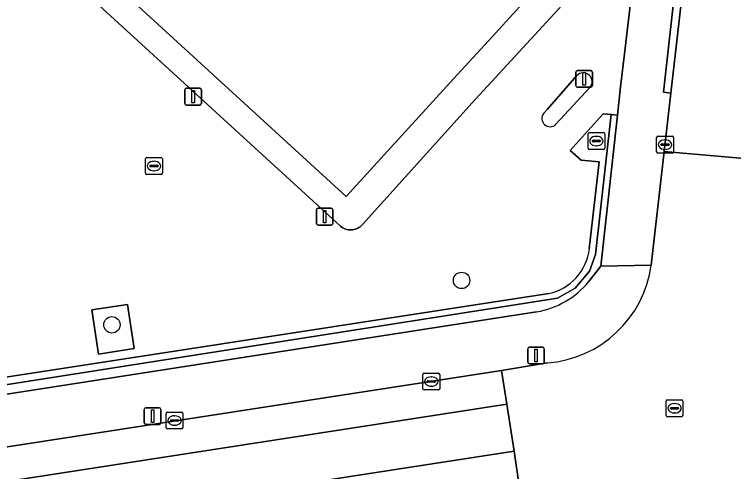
# Model space of a CAD drawing. Extents: x 162026 to 163502, y 387295 to 388169.
# Drawn here: x 162624.99 to 162667.92, y 387563.91 to 387591.19 of the extents above; entities that cross this region are included whole.
import ezdxf

# ---------------------------------------------------------------- set-up
doc = ezdxf.new("R2010")
doc.units = 0
for name, color, linetype in [('IMGEO_Boom', 7, 'Continuous'), ('IMGEO_Groenvoorziening', 7, 'Continuous'), ('IMGEO_Haag', 7, 'Continuous'), ('IMGEO_Kolk', 7, 'Continuous'), ('IMGEO_Lichtmast', 7, 'Continuous'), ('IMGEO_Pand', 7, 'Continuous'), ('IMGEO_Parkeervlak_open', 7, 'Continuous'), ('IMGEO_Rijbaan_lokaal_gesloten', 7, 'Continuous'), ('IMGEO_Rijbaan_lokaal_open', 7, 'Continuous'), ('IMGEO_Rioolput', 7, 'Continuous'), ('IMGEO_Verkeerseiland_open', 7, 'Continuous'), ('IMGEO_Voetpad_open', 7, 'Continuous')]:
    doc.layers.add(name, color=color, linetype=linetype)

msp = doc.modelspace()

# ---------------------------------------------------------------- linework, layer by layer
at = {"layer": 'IMGEO_Boom'}
for centre in [(162651.682, 387575.318), (162630.812, 387572.672)]:
    msp.add_circle(centre, 0.489, dxfattribs=at)
at = {"layer": 'IMGEO_Groenvoorziening'}
for points in [[(162659.265, 387575.234), (162660.005, 387576.174), (162660.99, 387585.173), (162660.617, 387585.213), (162659.672, 387576.867), (162659.321, 387575.865), (162658.468, 387574.85), (162657.417, 387574.257), (162598.329, 387565), (162598.285, 387564.451), (162656.164, 387573.437)], [(162657.417, 387574.257), (162658.468, 387574.85), (162659.321, 387575.865), (162659.672, 387576.867), (162660.617, 387585.213), (162660.144, 387585.265), (162658.158, 387583.078), (162658.815, 387582.496), (162659.888, 387582.4), (162659.309, 387577.205)], [(162656.894, 387574.531), (162598.37, 387565.523), (162598.329, 387565), (162657.417, 387574.257)]]:
    msp.add_lwpolyline(points, dxfattribs=at)
for centre, radius, start, end in [((162656.219, 387577.569), 3.112, 282.5357, 353.2913), ((162655.243, 387578.601), 5.245, 280.1144, 320.0694)]:
    msp.add_arc(centre, radius, start, end, dxfattribs=at)
at = {"layer": 'IMGEO_Haag'}
for points in [[(162659.265, 387575.234), (162660.005, 387576.174), (162660.99, 387585.173), (162660.617, 387585.213), (162659.672, 387576.867), (162659.321, 387575.865), (162658.468, 387574.85), (162657.417, 387574.257), (162598.329, 387565), (162598.285, 387564.451), (162656.164, 387573.437)], [(162657.417, 387574.257), (162658.468, 387574.85), (162659.321, 387575.865), (162659.672, 387576.867), (162660.617, 387585.213), (162660.144, 387585.265), (162658.158, 387583.078), (162658.815, 387582.496), (162659.888, 387582.4), (162659.309, 387577.205)], [(162656.894, 387574.531), (162598.37, 387565.523), (162598.329, 387565), (162657.417, 387574.257)]]:
    msp.add_lwpolyline(points, dxfattribs=at)
for centre, radius, start, end in [((162656.219, 387577.569), 3.112, 282.5357, 353.2913), ((162655.243, 387578.601), 5.245, 280.1144, 320.0694)]:
    msp.add_arc(centre, radius, start, end, dxfattribs=at)
at = {"layer": 'IMGEO_Kolk'}
for p, q in [((162659.232, 387583.208), (162659.232, 387584.06)), ((162659.307, 387584.134), (162660.159, 387584.134)), ((162659.72, 387583.914), (162659.745, 387583.914)), ((162660.233, 387584.06), (162660.233, 387583.208)), ((162663.327, 387582.991), (162663.327, 387583.843)), ((162663.402, 387583.917), (162664.254, 387583.917)), ((162664.328, 387583.843), (162664.328, 387582.991)), ((162659.491, 387583.628), (162659.491, 387583.64)), ((162659.929, 387583.591), (162659.531, 387583.591)), ((162659.534, 387583.677), (162659.932, 387583.677)), ((162659.975, 387583.64), (162659.975, 387583.628)), ((162663.586, 387583.411), (162663.586, 387583.423)), ((162663.629, 387583.46), (162664.027, 387583.46)), ((162663.815, 387583.697), (162663.84, 387583.697)), ((162664.07, 387583.423), (162664.07, 387583.411)), ((162660.159, 387583.134), (162659.307, 387583.134)), ((162659.743, 387583.354), (162659.718, 387583.354)), ((162664.024, 387583.374), (162663.626, 387583.374)), ((162663.838, 387583.137), (162663.813, 387583.137)), ((162632.823, 387581.718), (162632.823, 387582.57)), ((162632.898, 387582.644), (162633.75, 387582.644)), ((162633.824, 387582.57), (162633.824, 387581.718)), ((162664.254, 387582.917), (162663.402, 387582.917)), ((162633.082, 387582.138), (162633.082, 387582.15)), ((162633.125, 387582.187), (162633.523, 387582.187)), ((162633.311, 387582.424), (162633.336, 387582.424)), ((162633.566, 387582.15), (162633.566, 387582.138)), ((162633.52, 387582.101), (162633.122, 387582.101)), ((162633.334, 387581.864), (162633.309, 387581.864)), ((162633.75, 387581.644), (162632.898, 387581.644)), ((162649.377, 387568.862), (162649.377, 387569.714)), ((162649.452, 387569.788), (162650.304, 387569.788)), ((162650.378, 387569.714), (162650.378, 387568.862)), ((162649.636, 387569.282), (162649.636, 387569.294)), ((162650.074, 387569.245), (162649.676, 387569.245)), ((162649.679, 387569.331), (162650.077, 387569.331)), ((162649.865, 387569.568), (162649.89, 387569.568)), ((162650.12, 387569.294), (162650.12, 387569.282)), ((162649.888, 387569.008), (162649.863, 387569.008)), ((162650.304, 387568.788), (162649.452, 387568.788)), ((162634.05, 387566.536), (162634.05, 387567.388)), ((162634.125, 387567.462), (162634.977, 387567.462)), ((162634.538, 387567.242), (162634.563, 387567.242)), ((162635.051, 387567.388), (162635.051, 387566.536)), ((162634.309, 387566.956), (162634.309, 387566.968)), ((162634.747, 387566.919), (162634.349, 387566.919)), ((162634.352, 387567.005), (162634.75, 387567.005)), ((162634.561, 387566.682), (162634.536, 387566.682)), ((162634.793, 387566.968), (162634.793, 387566.956)), ((162634.977, 387566.462), (162634.125, 387566.462))]:
    msp.add_line(p, q, dxfattribs=at)
for points in [[(162659.232, 387583.208), (162659.232, 387584.06)], [(162659.307, 387584.134), (162660.159, 387584.134)], [(162660.233, 387584.06), (162660.233, 387583.208)], [(162663.327, 387582.991), (162663.327, 387583.843)], [(162663.402, 387583.917), (162664.254, 387583.917)], [(162664.328, 387583.843), (162664.328, 387582.991)], [(162660.159, 387583.134), (162659.307, 387583.134)], [(162632.823, 387581.718), (162632.823, 387582.57)], [(162632.898, 387582.644), (162633.75, 387582.644)], [(162633.824, 387582.57), (162633.824, 387581.718)], [(162664.254, 387582.917), (162663.402, 387582.917)], [(162633.75, 387581.644), (162632.898, 387581.644)], [(162649.377, 387568.862), (162649.377, 387569.714)], [(162649.452, 387569.788), (162650.304, 387569.788)], [(162650.378, 387569.714), (162650.378, 387568.862)], [(162650.304, 387568.788), (162649.452, 387568.788)], [(162634.05, 387566.536), (162634.05, 387567.388)], [(162634.125, 387567.462), (162634.977, 387567.462)], [(162635.051, 387567.388), (162635.051, 387566.536)], [(162634.977, 387566.462), (162634.125, 387566.462)]]:
    msp.add_lwpolyline(points, dxfattribs=at)
for centre, radius, start, end in [((162659.309, 387584.058), 0.0765, 91.552, 178.448), ((162659.309, 387584.058), 0.0765, 91.552, 178.448), ((162660.157, 387584.058), 0.0765, 1.552, 88.448), ((162660.157, 387584.058), 0.0765, 1.552, 88.448), ((162663.404, 387583.841), 0.0765, 91.552, 178.448), ((162663.404, 387583.841), 0.0765, 91.552, 178.448), ((162664.252, 387583.841), 0.0765, 1.552, 88.448), ((162664.252, 387583.841), 0.0765, 1.552, 88.448), ((162659.531, 387583.637), 0.0403, 85.8775, 175.7526), ((162659.528, 387583.627), 0.0366, 178.938, 274.7102), ((162659.932, 387583.634), 0.043, 264.8664, 352.4533), ((162659.936, 387583.639), 0.0386, 1.7309, 96.639), ((162663.626, 387583.42), 0.0403, 85.8775, 175.7526), ((162663.623, 387583.41), 0.0366, 178.938, 274.7102), ((162664.027, 387583.417), 0.043, 264.8664, 352.4533), ((162664.031, 387583.422), 0.0386, 1.7309, 96.639), ((162659.309, 387583.21), 0.0765, 181.552, 268.448), ((162659.309, 387583.21), 0.0765, 181.552, 268.448), ((162660.157, 387583.21), 0.0765, 271.552, 358.448), ((162660.157, 387583.21), 0.0765, 271.552, 358.448), ((162663.404, 387582.993), 0.0765, 181.552, 268.448), ((162663.404, 387582.993), 0.0765, 181.552, 268.448), ((162664.252, 387582.993), 0.0765, 271.552, 358.448), ((162664.252, 387582.993), 0.0765, 271.552, 358.448), ((162632.9, 387582.568), 0.0765, 91.552, 178.448), ((162632.9, 387582.568), 0.0765, 91.552, 178.448), ((162633.748, 387582.568), 0.0765, 1.552, 88.448), ((162633.748, 387582.568), 0.0765, 1.552, 88.448), ((162633.122, 387582.147), 0.0403, 85.8775, 175.7526), ((162633.119, 387582.137), 0.0366, 178.938, 274.7102), ((162633.523, 387582.144), 0.043, 264.8664, 352.4533), ((162633.527, 387582.149), 0.0386, 1.7309, 96.639), ((162632.9, 387581.72), 0.0765, 181.552, 268.448), ((162632.9, 387581.72), 0.0765, 181.552, 268.448), ((162633.748, 387581.72), 0.0765, 271.552, 358.448), ((162633.748, 387581.72), 0.0765, 271.552, 358.448), ((162649.454, 387569.712), 0.0765, 91.552, 178.448), ((162649.454, 387569.712), 0.0765, 91.552, 178.448), ((162650.302, 387569.712), 0.0765, 1.552, 88.448), ((162650.302, 387569.712), 0.0765, 1.552, 88.448), ((162649.676, 387569.291), 0.0403, 85.8775, 175.7526), ((162649.673, 387569.281), 0.0366, 178.938, 274.7102), ((162650.077, 387569.288), 0.043, 264.8664, 352.4533), ((162650.081, 387569.293), 0.0386, 1.7309, 96.639), ((162649.454, 387568.864), 0.0765, 181.552, 268.448), ((162649.454, 387568.864), 0.0765, 181.552, 268.448), ((162650.302, 387568.864), 0.0765, 271.552, 358.448), ((162650.302, 387568.864), 0.0765, 271.552, 358.448), ((162634.127, 387567.386), 0.0765, 91.552, 178.448), ((162634.127, 387567.386), 0.0765, 91.552, 178.448), ((162634.975, 387567.386), 0.0765, 1.552, 88.448), ((162634.975, 387567.386), 0.0765, 1.552, 88.448), ((162634.349, 387566.965), 0.0403, 85.8775, 175.7526), ((162634.346, 387566.955), 0.0366, 178.938, 274.7102), ((162634.75, 387566.962), 0.043, 264.8664, 352.4533), ((162634.754, 387566.967), 0.0386, 1.7309, 96.639), ((162634.127, 387566.538), 0.0765, 181.552, 268.448), ((162634.127, 387566.538), 0.0765, 181.552, 268.448), ((162634.975, 387566.538), 0.0765, 271.552, 358.448), ((162634.975, 387566.538), 0.0765, 271.552, 358.448)]:
    msp.add_arc(centre, radius, start, end, dxfattribs=at)
for centre, major_axis, ratio, start_param, end_param in [((162659.719, 387583.634), (-0.387, 0.002), 0.722429, 4.712389, 7.853982), ((162659.744, 387583.634), (-0.39, 0.002), 0.717154, 1.570796, 4.712389), ((162663.814, 387583.417), (-0.387, 0.002), 0.722429, 4.712389, 7.853982), ((162663.839, 387583.417), (-0.39, 0.002), 0.717154, 1.570796, 4.712389), ((162633.31, 387582.144), (-0.387, 0.002), 0.722429, 4.712389, 7.853982), ((162633.335, 387582.144), (-0.39, 0.002), 0.717154, 1.570796, 4.712389), ((162649.864, 387569.288), (-0.387, 0.002), 0.722429, 4.712389, 7.853982), ((162649.889, 387569.288), (-0.39, 0.002), 0.717154, 1.570796, 4.712389), ((162634.537, 387566.962), (-0.387, 0.002), 0.722429, 4.712389, 7.853982), ((162634.562, 387566.962), (-0.39, 0.002), 0.717154, 1.570796, 4.712389)]:
    msp.add_ellipse(centre, major_axis=major_axis, ratio=ratio, start_param=start_param, end_param=end_param, dxfattribs=at)
at = {"layer": 'IMGEO_Lichtmast'}
for p, q in [((162658.501, 387586.939), (162658.501, 387587.739)), ((162658.501, 387587.739), (162658.501, 387586.939)), ((162658.601, 387587.839), (162659.391, 387587.839)), ((162659.391, 387587.839), (162658.601, 387587.839)), ((162659.491, 387587.739), (162659.491, 387586.939)), ((162659.491, 387586.939), (162659.491, 387587.739)), ((162659.391, 387586.839), (162658.601, 387586.839)), ((162658.601, 387586.839), (162659.391, 387586.839)), ((162635.165, 387585.881), (162635.165, 387586.681)), ((162635.165, 387586.681), (162635.165, 387585.881)), ((162635.265, 387586.781), (162636.055, 387586.781)), ((162636.055, 387586.781), (162635.265, 387586.781)), ((162636.155, 387586.681), (162636.155, 387585.881)), ((162636.155, 387585.881), (162636.155, 387586.681)), ((162636.055, 387585.781), (162635.265, 387585.781)), ((162635.265, 387585.781), (162636.055, 387585.781)), ((162643.118, 387579.621), (162643.908, 387579.621)), ((162643.908, 387579.621), (162643.118, 387579.621)), ((162643.018, 387578.721), (162643.018, 387579.521)), ((162643.018, 387579.521), (162643.018, 387578.721)), ((162644.008, 387579.521), (162644.008, 387578.721)), ((162644.008, 387578.721), (162644.008, 387579.521)), ((162643.908, 387578.621), (162643.118, 387578.621)), ((162643.118, 387578.621), (162643.908, 387578.621)), ((162655.632, 387570.445), (162655.632, 387571.245)), ((162655.632, 387571.245), (162655.632, 387570.445)), ((162655.732, 387571.345), (162656.522, 387571.345)), ((162656.522, 387571.345), (162655.732, 387571.345)), ((162656.622, 387571.245), (162656.622, 387570.445)), ((162656.622, 387570.445), (162656.622, 387571.245)), ((162656.522, 387570.345), (162655.732, 387570.345)), ((162655.732, 387570.345), (162656.522, 387570.345)), ((162632.746, 387566.828), (162632.746, 387567.628)), ((162632.746, 387567.628), (162632.746, 387566.828)), ((162632.846, 387567.728), (162633.636, 387567.728)), ((162633.636, 387567.728), (162632.846, 387567.728)), ((162633.736, 387567.628), (162633.736, 387566.828)), ((162633.736, 387566.828), (162633.736, 387567.628)), ((162633.636, 387566.728), (162632.846, 387566.728)), ((162632.846, 387566.728), (162633.636, 387566.728))]:
    msp.add_line(p, q, dxfattribs=at)
for points in [[(162658.921, 387587.714), (162659.071, 387587.714), (162659.071, 387586.964), (162658.921, 387586.964), (162658.921, 387587.714)], [(162635.585, 387586.656), (162635.735, 387586.656), (162635.735, 387585.906), (162635.585, 387585.906), (162635.585, 387586.656)], [(162643.438, 387579.496), (162643.588, 387579.496), (162643.588, 387578.746), (162643.438, 387578.746), (162643.438, 387579.496)], [(162656.052, 387571.22), (162656.202, 387571.22), (162656.202, 387570.47), (162656.052, 387570.47), (162656.052, 387571.22)], [(162633.166, 387567.603), (162633.316, 387567.603), (162633.316, 387566.853), (162633.166, 387566.853), (162633.166, 387567.603)]]:
    msp.add_lwpolyline(points, dxfattribs=at)
for centre, start, end in [((162658.601, 387587.739), 90, 180), ((162658.601, 387587.739), 90, 180), ((162659.391, 387587.739), 0, 90), ((162659.391, 387587.739), 360, 90), ((162658.601, 387586.939), 180, 270), ((162658.601, 387586.939), 180, 270), ((162659.391, 387586.939), 270, 0), ((162659.391, 387586.939), 270, 0), ((162635.265, 387586.681), 90, 180), ((162635.265, 387586.681), 90, 180), ((162636.055, 387586.681), 0, 90), ((162636.055, 387586.681), 360, 90), ((162635.265, 387585.881), 180, 270), ((162635.265, 387585.881), 180, 270), ((162636.055, 387585.881), 270, 0), ((162636.055, 387585.881), 270, 0), ((162643.118, 387579.521), 90, 180), ((162643.118, 387579.521), 90, 180), ((162643.908, 387579.521), 0, 90), ((162643.908, 387579.521), 360, 90), ((162643.118, 387578.721), 180, 270), ((162643.118, 387578.721), 180, 270), ((162643.908, 387578.721), 270, 0), ((162643.908, 387578.721), 270, 0), ((162655.732, 387571.245), 90, 180), ((162655.732, 387571.245), 90, 180), ((162656.522, 387571.245), 0, 90), ((162656.522, 387571.245), 360, 90), ((162655.732, 387570.445), 180, 270), ((162655.732, 387570.445), 180, 270), ((162656.522, 387570.445), 270, 0), ((162656.522, 387570.445), 270, 0), ((162632.846, 387567.628), 90, 180), ((162632.846, 387567.628), 90, 180), ((162633.636, 387567.628), 0, 90), ((162633.636, 387567.628), 360, 90), ((162632.846, 387566.828), 180, 270), ((162632.846, 387566.828), 180, 270), ((162633.636, 387566.828), 270, 0), ((162633.636, 387566.828), 270, 0)]:
    msp.add_arc(centre, 0.1, start, end, dxfattribs=at)
at = {"layer": 'IMGEO_Pand'}
msp.add_lwpolyline([(162619.723, 387603.246), (162644.805, 387580.317), (162651.211, 387587.339), (162653.295, 387589.617), (162655.373, 387591.894)], dxfattribs=at)
at = {"layer": 'IMGEO_Parkeervlak_open'}
for points in [[(162607.529, 387597.263), (162606.628, 387602.1), (162605.778, 387601.549), (162605.235, 387601.141), (162604.565, 387600.642), (162603.942, 387600.085), (162603.372, 387599.474), (162602.858, 387598.816), (162602.405, 387598.113), (162602.017, 387597.373), (162601.696, 387596.602), (162601.445, 387595.805), (162601.267, 387594.988), (162601.163, 387594.159), (162601.137, 387593.707), (162598.37, 387565.523), (162656.894, 387574.531)], [(162659.309, 387577.205), (162659.888, 387582.4), (162658.815, 387582.496), (162658.158, 387583.078), (162660.144, 387585.265), (162660.617, 387585.213), (162660.99, 387585.173), (162661.175, 387586.861), (162661.41, 387588.838), (162662.339, 387596.812), (162652.291, 387585.898), (162652.131, 387585.721), (162645.763, 387578.648), (162645.751, 387578.635), (162645.692, 387578.576), (162645.627, 387578.523), (162645.558, 387578.475), (162645.485, 387578.434), (162645.408, 387578.4), (162645.329, 387578.372), (162645.248, 387578.352), (162645.165, 387578.339), (162645.081, 387578.334), (162644.998, 387578.336), (162644.914, 387578.345), (162644.832, 387578.362), (162644.752, 387578.386), (162644.674, 387578.418), (162644.6, 387578.456), (162644.529, 387578.5), (162644.462, 387578.551), (162620.25, 387600.678)], [(162656.591, 387585.29), (162656.814, 387585.544), (162658.562, 387587.536)], [(162659.337, 387586.821), (162657.315, 387584.632)]]:
    msp.add_lwpolyline(points, dxfattribs=at)
for points in [[(162632.137, 387571.266), (162631.737, 387573.888), (162629.608, 387573.564), (162630.016, 387570.912)], [(162631.737, 387573.888), (162632.137, 387571.266), (162630.016, 387570.912), (162629.608, 387573.564)]]:
    msp.add_lwpolyline(points, close=True, dxfattribs=at)
for centre, radius, start, end in [((162658.949, 387587.177), 0.527, 317.4597, 137.1522), ((162656.969, 387584.978), 0.49, 140.4519, 315.0165), ((162656.219, 387577.569), 3.112, 282.5357, 353.2913)]:
    msp.add_arc(centre, radius, start, end, dxfattribs=at)
at = {"layer": 'IMGEO_Rijbaan_lokaal_gesloten'}
for points in [[(162654.392, 387567.945), (162654.07, 387569.952), (162538.298, 387552.068), (162533.057, 387551.319), (162533.408, 387549.238)], [(162654.819, 387565.133), (162654.392, 387567.945), (162533.408, 387549.238), (162533.858, 387546.47)], [(162652.989, 387562.695), (162655.124, 387563.058), (162654.819, 387565.133), (162533.858, 387546.47), (162534.199, 387544.414), (162535.963, 387544.661)]]:
    msp.add_lwpolyline(points, close=True, dxfattribs=at)
at = {"layer": 'IMGEO_Rijbaan_lokaal_open'}
for points in [[(162666.445, 387606.164), (162665.897, 387601.506), (162664.858, 387592.399), (162664.182, 387586.499), (162663.782, 387583.016), (162668.772, 387582.575), (162668.785, 387582.735), (162668.803, 387582.969), (162671.334, 387605.667)], [(162668.597, 387580.334), (162668.772, 387582.575), (162663.782, 387583.016), (162663.006, 387576.228)], [(162656.82, 387570.402), (162654.07, 387569.952), (162654.392, 387567.945), (162654.819, 387565.133), (162655.124, 387563.058), (162656.356, 387563.234)]]:
    msp.add_lwpolyline(points, dxfattribs=at)
msp.add_arc((162656.3, 387577.151), 6.769, 274.4028, 352.164, dxfattribs=at)
at = {"layer": 'IMGEO_Rioolput'}
for p, q in [((162663.895, 387567.266), (162663.895, 387568.118)), ((162663.97, 387568.192), (162664.822, 387568.192)), ((162664.383, 387567.972), (162664.408, 387567.972)), ((162664.896, 387568.118), (162664.896, 387567.266)), ((162664.154, 387567.686), (162664.154, 387567.698)), ((162664.592, 387567.649), (162664.194, 387567.649)), ((162664.197, 387567.735), (162664.595, 387567.735)), ((162664.638, 387567.698), (162664.638, 387567.686)), ((162664.822, 387567.192), (162663.97, 387567.192)), ((162664.406, 387567.412), (162664.381, 387567.412))]:
    msp.add_line(p, q, dxfattribs=at)
for points in [[(162663.895, 387567.266), (162663.895, 387568.118)], [(162663.97, 387568.192), (162664.822, 387568.192)], [(162664.896, 387568.118), (162664.896, 387567.266)], [(162664.822, 387567.192), (162663.97, 387567.192)]]:
    msp.add_lwpolyline(points, dxfattribs=at)
for centre, radius, start, end in [((162663.972, 387568.116), 0.0765, 91.552, 178.448), ((162663.972, 387568.116), 0.0765, 91.552, 178.448), ((162664.82, 387568.116), 0.0765, 1.552, 88.448), ((162664.82, 387568.116), 0.0765, 1.552, 88.448), ((162664.194, 387567.695), 0.0403, 85.8775, 175.7526), ((162664.191, 387567.685), 0.0366, 178.938, 274.7102), ((162664.595, 387567.692), 0.043, 264.8664, 352.4533), ((162664.599, 387567.697), 0.0386, 1.7309, 96.639), ((162663.972, 387567.268), 0.0765, 181.552, 268.448), ((162663.972, 387567.268), 0.0765, 181.552, 268.448), ((162664.82, 387567.268), 0.0765, 271.552, 358.448), ((162664.82, 387567.268), 0.0765, 271.552, 358.448)]:
    msp.add_arc(centre, radius, start, end, dxfattribs=at)
for centre, major_axis, ratio, start_param, end_param in [((162664.382, 387567.692), (-0.387, 0.002), 0.722429, 4.712389, 7.853982), ((162664.407, 387567.692), (-0.39, 0.002), 0.717154, 1.570796, 4.712389)]:
    msp.add_ellipse(centre, major_axis=major_axis, ratio=ratio, start_param=start_param, end_param=end_param, dxfattribs=at)
at = {"layer": 'IMGEO_Verkeerseiland_open'}
for points in [[(162658.562, 387587.536), (162656.814, 387585.544), (162656.591, 387585.29)], [(162657.315, 387584.632), (162659.337, 387586.821)]]:
    msp.add_lwpolyline(points, dxfattribs=at)
for centre, radius, start, end in [((162658.949, 387587.177), 0.527, 317.4597, 137.1522), ((162656.969, 387584.978), 0.49, 140.4519, 315.0165)]:
    msp.add_arc(centre, radius, start, end, dxfattribs=at)
at = {"layer": 'IMGEO_Voetpad_open'}
for points in [[(162780.16, 387607.292), (162768.805, 387608.615), (162742.512, 387611.57), (162739.777, 387611.878), (162705.702, 387615.707), (162667.627, 387619.734), (162664.429, 387616.288), (162662.588, 387599.201), (162662.339, 387596.812), (162661.41, 387588.838), (162661.175, 387586.861), (162660.99, 387585.173), (162660.005, 387576.174), (162663.006, 387576.228), (162663.782, 387583.016), (162664.182, 387586.499), (162663.735, 387586.549), (162665.401, 387601.561), (162665.897, 387601.506), (162666.445, 387606.164)], [(162655.373, 387591.894), (162653.295, 387589.617), (162651.211, 387587.339), (162644.805, 387580.317), (162619.723, 387603.246)], [(162620.25, 387600.678), (162644.462, 387578.551), (162644.529, 387578.5), (162644.6, 387578.456), (162644.674, 387578.418), (162644.752, 387578.386), (162644.832, 387578.362), (162644.914, 387578.345), (162644.998, 387578.336), (162645.081, 387578.334), (162645.165, 387578.339), (162645.248, 387578.352), (162645.329, 387578.372), (162645.408, 387578.4), (162645.485, 387578.434), (162645.558, 387578.475), (162645.627, 387578.523), (162645.692, 387578.576), (162645.751, 387578.635), (162645.763, 387578.648), (162652.131, 387585.721), (162652.291, 387585.898), (162662.339, 387596.812)], [(162663.006, 387576.228), (162660.005, 387576.174), (162659.265, 387575.234)], [(162656.164, 387573.437), (162598.285, 387564.451), (162596.834, 387564.226), (162593.206, 387563.663), (162588.795, 387562.978), (162588.566, 387564.34), (162581.778, 387563.272)], [(162654.07, 387569.952), (162656.82, 387570.402)], [(162455.051, 387539.289), (162460.922, 387540.172), (162460.741, 387541.35), (162470.253, 387542.817), (162470.466, 387541.651), (162470.603, 387541.672), (162509.387, 387547.66), (162533.057, 387551.319), (162538.298, 387552.068), (162654.07, 387569.952)]]:
    msp.add_lwpolyline(points, dxfattribs=at)
msp.add_lwpolyline([(162665.897, 387601.506), (162665.401, 387601.561), (162663.735, 387586.549), (162664.182, 387586.499), (162664.858, 387592.399)], close=True, dxfattribs=at)
for centre, radius, start, end in [((162656.3, 387577.151), 6.769, 274.4028, 352.164), ((162655.243, 387578.601), 5.245, 280.1144, 320.0694)]:
    msp.add_arc(centre, radius, start, end, dxfattribs=at)

doc.saveas('drawing.dxf')
